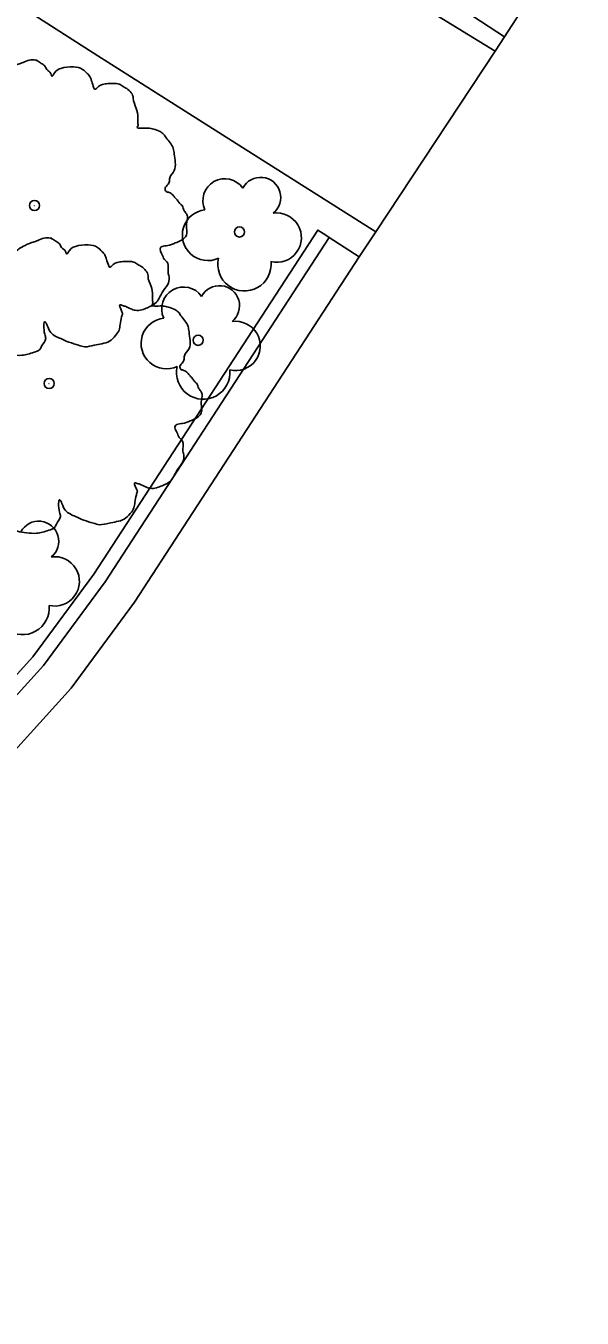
# Model space of a CAD drawing. Extents: x 2161152 to 2175754, y 602179 to 617749.
# Drawn here: x 2162219.5 to 2162240.1, y 604340.72 to 604388.58 of the extents above; entities that cross this region are included whole.
import ezdxf

# ---------------------------------------------------------------- set-up
doc = ezdxf.new("R2010")
doc.units = 0
for name, color, linetype in [('RD_EX_Conc_Curb', 7, 'Continuous'), ('RD_EX_Conc_Gutter', 7, 'Continuous'), ('RD_EX_Conc_Sidewalk', 7, 'Continuous'), ('RD_EX_Parking_Conc', 7, 'Continuous'), ('RD_EX_VEG', 7, 'Continuous')]:
    doc.layers.add(name, color=color, linetype=linetype)

msp = doc.modelspace()

# ---------------------------------------------------------------- linework, layer by layer
at = {"layer": 'RD_EX_Conc_Curb'}
msp.add_lwpolyline([(2162217.21, 604362.397), (2162219.764, 604365.21), (2162222.025, 604368.275), (2162230.315, 604381.017), (2162230.609, 604380.826), (2162230.734, 604380.744), (2162222.436, 604367.99), (2162220.152, 604364.892), (2162217.564, 604362.042)], dxfattribs=at)
at = {"layer": 'RD_EX_Conc_Gutter'}
for points in [[(2162338.896, 604578.859), (2162334.64, 604572.384), (2162329.631, 604564.647), (2162322.947, 604554.413), (2162316.413, 604544.306), (2162296.019, 604512.784), (2162288.632, 604501.472), (2162280.136, 604488.331), (2162270.18, 604473.091), (2162250.721, 604442.993), (2162242.043, 604429.589), (2162236.596, 604421.216), (2162236.323, 604420.826), (2162236.31, 604420.722), (2162236.347, 604420.624), (2162236.488, 604420.501), (2162244.988, 604420.081), (2162253.595, 604419.765), (2162254.868, 604419.339), (2162256.485, 604417.99), (2162252.027, 604411.045), (2162237.228, 604388.179), (2162236.054, 604388.939)], [(2162230.734, 604380.744), (2162231.841, 604380.024), (2162223.522, 604367.237), (2162221.174, 604364.054), (2162218.497, 604361.106), (2162215.671, 604358.557), (2162210.702, 604354.596), (2162205.502, 604350.961), (2162203.003, 604349.38), (2162195.944, 604345.906), (2162191.341, 604343.869), (2162187.074, 604342.302), (2162182.685, 604341.116), (2162180.734, 604340.72)]]:
    msp.add_lwpolyline(points, dxfattribs=at)
at = {"layer": 'RD_EX_Conc_Sidewalk'}
for points in [[(2162236.874, 604387.643), (2162230.734, 604391.418), (2162224.851, 604395.063), (2162219.624, 604398.379), (2162225.65, 604407.796), (2162234.496, 604421.527)], [(2162184.242, 604343.422), (2162187.114, 604348.185), (2162193.999, 604358.778), (2162202.233, 604371.623), (2162207.363, 604379.424), (2162215.289, 604391.875), (2162222.165, 604387.473), (2162227.525, 604384.078), (2162232.46, 604380.96)]]:
    msp.add_lwpolyline(points, dxfattribs=at)
at = {"layer": 'RD_EX_Parking_Conc'}
msp.add_lwpolyline([(2162237.228, 604388.179), (2162236.874, 604387.643), (2162232.46, 604380.96), (2162231.841, 604380.024)], dxfattribs=at)
at = {"layer": 'RD_EX_VEG'}
for centre, radius in [((2162219.819, 604381.932), 0.188), ((2162219.81, 604381.918), 0.000075), ((2162227.411, 604380.949), 0.188), ((2162225.885, 604376.938), 0.188), ((2162220.366, 604375.34), 0.188), ((2162220.356, 604375.326), 0.000075)]:
    msp.add_circle(centre, radius, dxfattribs=at)
for centre, radius, start, end in [((2162226.871, 604382.109), 0.813, 34.9763, 204.756), ((2162228.195, 604382.226), 0.746, 308.7626, 152.0467), ((2162226.239, 604380.832), 0.943, 96.4518, 294.734), ((2162228.791, 604380.739), 0.914, 256.5667, 98.1046), ((2162227.596, 604379.752), 0.988, 166.8827, 5.7589), ((2162225.344, 604378.098), 0.813, 34.9763, 204.756), ((2162226.669, 604378.214), 0.746, 308.7626, 152.0467), ((2162224.712, 604376.821), 0.943, 96.4518, 294.734), ((2162227.265, 604376.728), 0.914, 256.5667, 98.1046), ((2162226.069, 604375.741), 0.988, 166.8827, 5.7589), ((2162219.977, 604369.494), 0.746, 308.7626, 152.0467), ((2162220.572, 604368.008), 0.914, 256.5667, 98.1046), ((2162219.377, 604367.021), 0.988, 166.8827, 5.7589)]:
    msp.add_arc(centre, radius, start, end, dxfattribs=at)
for points in [[(2162219.918, 604387.307), (2162219.693, 604387.326), (2162219.45, 604387.251), (2162219.262, 604387.176), (2162219.093, 604387.12), (2162218.925, 604387.045), (2162218.7, 604386.914), (2162218.531, 604386.764), (2162218.437, 604386.576), (2162218.4, 604386.408), (2162218.363, 604386.202), (2162218.363, 604386.07), (2162218.269, 604386.052), (2162218.156, 604386.07), (2162217.969, 604386.127), (2162217.782, 604386.127), (2162217.594, 604386.127), (2162217.332, 604386.108), (2162217.069, 604386.108), (2162216.863, 604386.07), (2162216.62, 604386.033), (2162216.338, 604385.939), (2162216.076, 604385.846), (2162215.851, 604385.658), (2162215.664, 604385.302), (2162215.57, 604385.04), (2162215.458, 604384.852), (2162215.57, 604384.515), (2162215.701, 604384.252), (2162215.72, 604384.103), (2162215.776, 604383.784), (2162215.851, 604383.615), (2162215.945, 604383.465), (2162215.889, 604383.447), (2162215.607, 604383.409), (2162215.383, 604383.334), (2162215.064, 604383.165), (2162214.895, 604382.997), (2162214.82, 604382.753), (2162214.802, 604382.491), (2162214.727, 604382.341), (2162214.67, 604382.135), (2162214.652, 604382.078), (2162214.614, 604381.835), (2162214.689, 604381.497), (2162214.708, 604381.235), (2162214.802, 604381.066), (2162214.914, 604380.935), (2162215.045, 604380.748), (2162215.345, 604380.579), (2162215.589, 604380.504), (2162215.739, 604380.485), (2162215.607, 604380.111), (2162215.57, 604379.848), (2162215.476, 604379.548), (2162215.476, 604379.492), (2162215.439, 604379.136), (2162215.551, 604378.892), (2162215.607, 604378.611), (2162215.739, 604378.443), (2162215.945, 604378.218), (2162216.188, 604378.049), (2162216.563, 604377.955), (2162216.863, 604377.974), (2162217.294, 604378.105), (2162217.482, 604378.161), (2162217.463, 604378.03), (2162217.482, 604377.749), (2162217.482, 604377.43), (2162217.594, 604377.187), (2162217.669, 604376.981), (2162217.782, 604376.793), (2162218.025, 604376.625), (2162218.325, 604376.568), (2162218.644, 604376.456), (2162218.981, 604376.4), (2162219.356, 604376.381), (2162219.806, 604376.493), (2162220.012, 604376.587), (2162220.087, 604376.718), (2162220.237, 604376.999), (2162220.199, 604377.168), (2162220.218, 604377.618), (2162220.293, 604377.487), (2162220.424, 604377.224), (2162220.799, 604376.999), (2162221.099, 604376.868), (2162221.455, 604376.756), (2162221.68, 604376.7), (2162222.036, 604376.756), (2162222.317, 604376.812), (2162222.598, 604376.906), (2162222.823, 604377.112), (2162222.954, 604377.318), (2162222.992, 604377.524), (2162223.048, 604377.805), (2162223.085, 604377.936)], [(2162223.085, 604377.936), (2162223.029, 604378.068), (2162222.992, 604378.255), (2162223.048, 604378.236), (2162223.179, 604378.199), (2162223.385, 604378.105), (2162223.554, 604378.049), (2162223.798, 604378.068), (2162224.004, 604378.143), (2162224.341, 604378.349), (2162224.547, 604378.705), (2162224.753, 604379.005), (2162224.81, 604379.248), (2162224.772, 604379.417), (2162224.753, 604379.792), (2162224.604, 604379.979), (2162224.566, 604380.073), (2162224.491, 604380.373), (2162224.547, 604380.41), (2162224.753, 604380.448), (2162225.035, 604380.542), (2162225.241, 604380.635), (2162225.409, 604380.767), (2162225.466, 604380.935), (2162225.447, 604381.235), (2162225.484, 604381.535), (2162225.428, 604381.647), (2162225.353, 604381.76), (2162225.297, 604381.91), (2162225.185, 604382.022), (2162225.11, 604382.135), (2162225.035, 604382.21), (2162224.941, 604382.322), (2162224.81, 604382.416), (2162224.697, 604382.453), (2162224.66, 604382.566), (2162224.772, 604382.716), (2162224.81, 604382.791), (2162224.828, 604382.959), (2162224.997, 604383.222), (2162225.035, 604383.522), (2162224.997, 604383.84), (2162224.96, 604384.046), (2162224.847, 604384.252), (2162224.697, 604384.44), (2162224.604, 604384.571), (2162224.472, 604384.665), (2162224.229, 604384.759), (2162224.041, 604384.796), (2162223.779, 604384.796), (2162223.629, 604384.833), (2162223.648, 604384.871), (2162223.648, 604384.983), (2162223.648, 604385.19), (2162223.591, 604385.527), (2162223.479, 604385.902), (2162223.479, 604385.921), (2162223.404, 604386.108), (2162223.235, 604386.258), (2162223.104, 604386.333), (2162222.954, 604386.427), (2162222.767, 604386.445), (2162222.542, 604386.445), (2162222.336, 604386.408), (2162222.186, 604386.333), (2162222.055, 604386.239), (2162221.998, 604386.352), (2162221.923, 604386.576), (2162221.886, 604386.689), (2162221.774, 604386.82), (2162221.605, 604386.97), (2162221.267, 604387.064), (2162220.799, 604387.008), (2162220.574, 604386.858), (2162220.462, 604386.726), (2162220.424, 604386.82), (2162220.274, 604386.97), (2162220.199, 604387.101), (2162220.068, 604387.195), (2162219.956, 604387.27), (2162219.881, 604387.307)], [(2162220.465, 604380.715), (2162220.24, 604380.734), (2162219.996, 604380.659), (2162219.809, 604380.584), (2162219.64, 604380.528), (2162219.471, 604380.453), (2162219.246, 604380.322), (2162219.078, 604380.172), (2162218.984, 604379.985), (2162218.946, 604379.816), (2162218.909, 604379.61), (2162218.909, 604379.478), (2162218.815, 604379.46), (2162218.703, 604379.478), (2162218.515, 604379.535), (2162218.328, 604379.535), (2162218.141, 604379.535), (2162217.878, 604379.516), (2162217.616, 604379.516), (2162217.41, 604379.478), (2162217.166, 604379.441), (2162216.885, 604379.347), (2162216.622, 604379.254), (2162216.398, 604379.066), (2162216.21, 604378.71), (2162216.116, 604378.448), (2162216.004, 604378.26), (2162216.116, 604377.923), (2162216.248, 604377.661), (2162216.266, 604377.511), (2162216.323, 604377.192), (2162216.398, 604377.023), (2162216.491, 604376.873), (2162216.435, 604376.855), (2162216.154, 604376.817), (2162215.929, 604376.742), (2162215.61, 604376.574), (2162215.442, 604376.405), (2162215.367, 604376.161), (2162215.348, 604375.899), (2162215.273, 604375.749), (2162215.217, 604375.543), (2162215.198, 604375.486), (2162215.161, 604375.243), (2162215.236, 604374.905), (2162215.254, 604374.643), (2162215.348, 604374.474), (2162215.46, 604374.343), (2162215.592, 604374.156), (2162215.892, 604373.987), (2162216.135, 604373.912), (2162216.285, 604373.893), (2162216.154, 604373.519), (2162216.116, 604373.256), (2162216.023, 604372.956), (2162216.023, 604372.9), (2162215.985, 604372.544), (2162216.098, 604372.3), (2162216.154, 604372.019), (2162216.285, 604371.851), (2162216.491, 604371.626), (2162216.735, 604371.457), (2162217.11, 604371.363), (2162217.41, 604371.382), (2162217.841, 604371.513), (2162218.028, 604371.569), (2162218.009, 604371.438), (2162218.028, 604371.157), (2162218.028, 604370.839), (2162218.141, 604370.595), (2162218.216, 604370.389), (2162218.328, 604370.201), (2162218.572, 604370.033), (2162218.871, 604369.976), (2162219.19, 604369.864), (2162219.527, 604369.808), (2162219.902, 604369.789), (2162220.352, 604369.901), (2162220.558, 604369.995), (2162220.633, 604370.126), (2162220.783, 604370.407), (2162220.746, 604370.576), (2162220.764, 604371.026), (2162220.839, 604370.895), (2162220.971, 604370.632), (2162221.345, 604370.407), (2162221.645, 604370.276), (2162222.001, 604370.164), (2162222.226, 604370.108), (2162222.582, 604370.164), (2162222.864, 604370.22), (2162223.145, 604370.314), (2162223.37, 604370.52), (2162223.501, 604370.726), (2162223.538, 604370.932), (2162223.594, 604371.213), (2162223.632, 604371.345)], [(2162223.632, 604371.345), (2162223.576, 604371.476), (2162223.538, 604371.663), (2162223.594, 604371.644), (2162223.726, 604371.607), (2162223.932, 604371.513), (2162224.1, 604371.457), (2162224.344, 604371.476), (2162224.55, 604371.551), (2162224.888, 604371.757), (2162225.094, 604372.113), (2162225.3, 604372.413), (2162225.356, 604372.656), (2162225.319, 604372.825), (2162225.3, 604373.2), (2162225.15, 604373.387), (2162225.112, 604373.481), (2162225.038, 604373.781), (2162225.094, 604373.818), (2162225.3, 604373.856), (2162225.581, 604373.95), (2162225.787, 604374.043), (2162225.956, 604374.175), (2162226.012, 604374.343), (2162225.993, 604374.643), (2162226.031, 604374.943), (2162225.975, 604375.055), (2162225.9, 604375.168), (2162225.843, 604375.318), (2162225.731, 604375.43), (2162225.656, 604375.543), (2162225.581, 604375.618), (2162225.487, 604375.73), (2162225.356, 604375.824), (2162225.244, 604375.861), (2162225.206, 604375.974), (2162225.319, 604376.124), (2162225.356, 604376.199), (2162225.375, 604376.367), (2162225.544, 604376.63), (2162225.581, 604376.93), (2162225.544, 604377.248), (2162225.506, 604377.454), (2162225.394, 604377.661), (2162225.244, 604377.848), (2162225.15, 604377.979), (2162225.019, 604378.073), (2162224.775, 604378.167), (2162224.588, 604378.204), (2162224.325, 604378.204), (2162224.175, 604378.242), (2162224.194, 604378.279), (2162224.194, 604378.391), (2162224.194, 604378.598), (2162224.138, 604378.935), (2162224.025, 604379.31), (2162224.025, 604379.329), (2162223.95, 604379.516), (2162223.782, 604379.666), (2162223.651, 604379.741), (2162223.501, 604379.835), (2162223.313, 604379.853), (2162223.088, 604379.853), (2162222.882, 604379.816), (2162222.732, 604379.741), (2162222.601, 604379.647), (2162222.545, 604379.76), (2162222.47, 604379.985), (2162222.432, 604380.097), (2162222.32, 604380.228), (2162222.151, 604380.378), (2162221.814, 604380.472), (2162221.345, 604380.416), (2162221.12, 604380.266), (2162221.008, 604380.134), (2162220.971, 604380.228), (2162220.821, 604380.378), (2162220.746, 604380.509), (2162220.614, 604380.603), (2162220.502, 604380.678), (2162220.427, 604380.715)]]:
    msp.add_spline(points, degree=3, dxfattribs=at)

doc.saveas('drawing.dxf')
